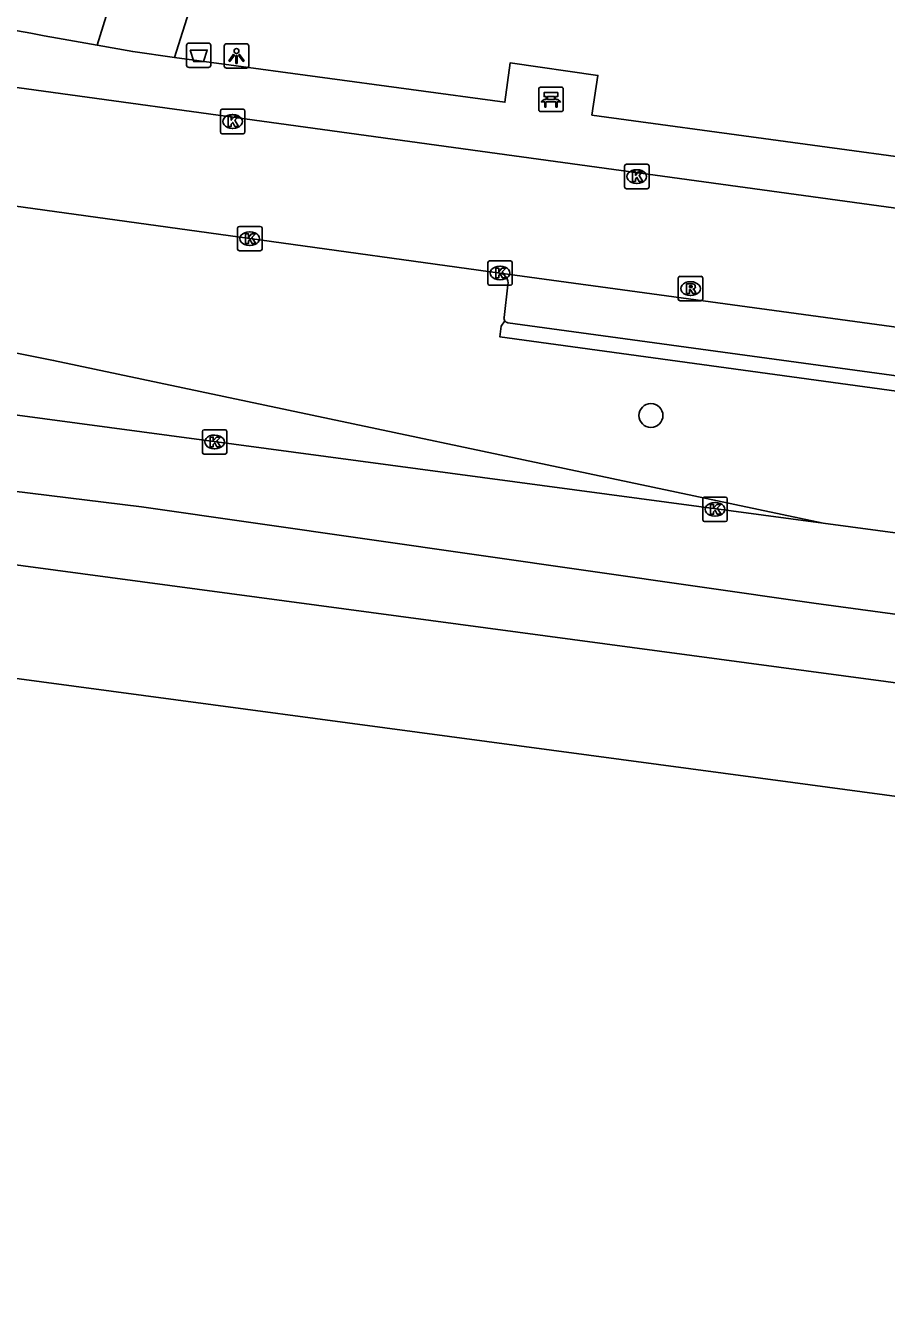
# Model space of a CAD drawing. Extents: x 161402 to 161933, y 381650 to 382313.
# Drawn here: x 161587.5 to 161622.6, y 381658.8 to 381711.1 of the extents above; entities that cross this region are included whole.
import ezdxf

# ---------------------------------------------------------------- set-up
doc = ezdxf.new("R2010")
doc.units = 0
for name, color, linetype in [('IMGEO_Afvalbak', 7, 'Continuous'), ('IMGEO_Bank', 7, 'Continuous'), ('IMGEO_Berm_groen', 7, 'Continuous'), ('IMGEO_Boom', 7, 'Continuous'), ('IMGEO_Kolk', 7, 'Continuous'), ('IMGEO_Lichtpunt', 7, 'Continuous'), ('IMGEO_Parkeervlak_open', 7, 'Continuous'), ('IMGEO_Rijbaan_lokaal_open', 7, 'Continuous'), ('IMGEO_Rijbaan_regionaal_gesloten', 7, 'Continuous'), ('IMGEO_Rioolput', 7, 'Continuous'), ('IMGEO_Voetpad_gesloten', 7, 'Continuous'), ('IMGEO_Voetpad_open', 7, 'Continuous')]:
    doc.layers.add(name, color=color, linetype=linetype)

msp = doc.modelspace()

# ---------------------------------------------------------------- linework, layer by layer
at = {"layer": 'IMGEO_Afvalbak'}
for p, q in [((161594.04, 381709.483), (161594.04, 381710.283)), ((161594.04, 381710.283), (161594.04, 381709.483)), ((161594.14, 381710.383), (161594.93, 381710.383)), ((161594.93, 381710.383), (161594.14, 381710.383)), ((161595.03, 381710.283), (161595.03, 381709.483)), ((161595.03, 381709.483), (161595.03, 381710.283)), ((161594.93, 381709.383), (161594.14, 381709.383)), ((161594.14, 381709.383), (161594.93, 381709.383))]:
    msp.add_line(p, q, dxfattribs=at)
msp.add_lwpolyline([(161594.183, 381710.097), (161594.887, 381710.097), (161594.738, 381709.627), (161594.332, 381709.627), (161594.183, 381710.097)], dxfattribs=at)
for centre, start, end in [((161594.14, 381710.283), 90, 180), ((161594.14, 381710.283), 90, 180), ((161594.93, 381710.283), 0, 90), ((161594.93, 381710.283), 360, 90), ((161594.14, 381709.483), 180, 270), ((161594.14, 381709.483), 180, 270), ((161594.93, 381709.483), 270, 0), ((161594.93, 381709.483), 270, 0)]:
    msp.add_arc(centre, 0.1, start, end, dxfattribs=at)
at = {"layer": 'IMGEO_Bank'}
for p, q in [((161608.428, 381707.656), (161608.428, 381708.497)), ((161608.428, 381708.497), (161608.428, 381707.656)), ((161608.503, 381708.581), (161609.344, 381708.581)), ((161609.344, 381708.581), (161608.503, 381708.581)), ((161609.428, 381708.506), (161609.428, 381707.665)), ((161609.428, 381707.665), (161609.428, 381708.506)), ((161609.125, 381707.979), (161608.732, 381707.979)), ((161608.737, 381708.087), (161608.737, 381708.193)), ((161608.781, 381708.193), (161608.781, 381708.087)), ((161609.069, 381708.199), (161608.787, 381708.199)), ((161608.787, 381708.081), (161609.069, 381708.081)), ((161609.075, 381708.087), (161609.075, 381708.193)), ((161609.119, 381708.193), (161609.119, 381708.087)), ((161609.353, 381707.581), (161608.512, 381707.581)), ((161608.512, 381707.581), (161609.353, 381707.581))]:
    msp.add_line(p, q, dxfattribs=at)
for points in [[(161608.675, 381707.979), (161608.533, 381707.979), (161608.645, 381708.081), (161608.731, 381708.081)], [(161608.731, 381708.199), (161608.645, 381708.199), (161608.645, 381708.36), (161609.208, 381708.36), (161609.208, 381708.199), (161609.125, 381708.199)], [(161608.725, 381707.972), (161608.725, 381707.765), (161608.682, 381707.765), (161608.682, 381707.972)], [(161609.125, 381708.081), (161609.208, 381708.081), (161609.32, 381707.979), (161609.181, 381707.979)], [(161609.175, 381707.972), (161609.175, 381707.765), (161609.131, 381707.765), (161609.131, 381707.972)]]:
    msp.add_lwpolyline(points, dxfattribs=at)
for centre, radius, start, end in [((161608.506, 381708.503), 0.0779, 92.4484, 184.2845), ((161608.506, 381708.503), 0.0779, 92.4484, 184.2845), ((161609.35, 381708.503), 0.0779, 2.4484, 94.2845), ((161609.35, 381708.503), 0.0779, 2.4484, 94.2845), ((161608.675, 381707.972), 0.00671, 2.8957, 87.1043), ((161608.732, 381707.972), 0.00671, 92.8957, 177.1043), ((161608.73, 381708.192), 0.00671, 2.8957, 87.1043), ((161608.73, 381708.088), 0.00671, 272.8957, 357.1043), ((161608.787, 381708.192), 0.00671, 92.8957, 177.1043), ((161608.787, 381708.088), 0.00671, 182.8957, 267.1043), ((161609.069, 381708.192), 0.00671, 2.8957, 87.1043), ((161609.069, 381708.088), 0.00671, 272.8957, 357.1043), ((161609.126, 381708.192), 0.00671, 92.8957, 177.1043), ((161609.126, 381708.088), 0.00671, 182.8957, 267.1043), ((161609.124, 381707.972), 0.00671, 2.8957, 87.1043), ((161609.181, 381707.972), 0.00671, 92.8957, 177.1043), ((161608.506, 381707.659), 0.0779, 182.4484, 274.2845), ((161608.506, 381707.659), 0.0779, 182.4484, 274.2845), ((161609.35, 381707.659), 0.0779, 272.4484, 4.2845), ((161609.35, 381707.659), 0.0779, 272.4484, 4.2845)]:
    msp.add_arc(centre, radius, start, end, dxfattribs=at)
at = {"layer": 'IMGEO_Berm_groen'}
msp.add_lwpolyline([(161577.445, 381699.644), (161588.605, 381697.419), (161620.052, 381690.763)], dxfattribs=at)
at = {"layer": 'IMGEO_Boom'}
msp.add_circle((161613.013, 381695.164), 0.489, dxfattribs=at)
at = {"layer": 'IMGEO_Kolk'}
for p, q in [((161595.421, 381706.751), (161595.421, 381707.603)), ((161595.496, 381707.677), (161596.348, 381707.677)), ((161595.909, 381707.457), (161595.934, 381707.457)), ((161596.422, 381707.603), (161596.422, 381706.751)), ((161595.932, 381706.897), (161595.907, 381706.897)), ((161596.348, 381706.677), (161595.496, 381706.677)), ((161611.934, 381704.502), (161611.934, 381705.354)), ((161612.009, 381705.428), (161612.861, 381705.428)), ((161612.935, 381705.354), (161612.935, 381704.502)), ((161612.422, 381705.208), (161612.447, 381705.208)), ((161612.861, 381704.428), (161612.009, 381704.428)), ((161612.445, 381704.648), (161612.42, 381704.648)), ((161596.121, 381701.966), (161596.121, 381702.818)), ((161596.196, 381702.892), (161597.048, 381702.892)), ((161596.609, 381702.672), (161596.634, 381702.672)), ((161597.122, 381702.818), (161597.122, 381701.966)), ((161597.048, 381701.892), (161596.196, 381701.892)), ((161596.632, 381702.112), (161596.607, 381702.112)), ((161606.348, 381700.56), (161606.348, 381701.412)), ((161606.423, 381701.486), (161607.275, 381701.486)), ((161606.836, 381701.266), (161606.861, 381701.266)), ((161607.349, 381701.412), (161607.349, 381700.56)), ((161606.859, 381700.706), (161606.834, 381700.706)), ((161607.275, 381700.486), (161606.423, 381700.486)), ((161594.684, 381693.659), (161594.684, 381694.511)), ((161594.759, 381694.585), (161595.611, 381694.585)), ((161595.172, 381694.365), (161595.197, 381694.365)), ((161595.685, 381694.511), (161595.685, 381693.659)), ((161595.195, 381693.805), (161595.17, 381693.805)), ((161595.611, 381693.585), (161594.759, 381693.585)), ((161615.131, 381690.906), (161615.131, 381691.758)), ((161615.206, 381691.832), (161616.058, 381691.832)), ((161616.132, 381691.758), (161616.132, 381690.906)), ((161615.619, 381691.612), (161615.644, 381691.612)), ((161616.058, 381690.832), (161615.206, 381690.832)), ((161615.642, 381691.052), (161615.617, 381691.052))]:
    msp.add_line(p, q, dxfattribs=at)
for points in [[(161595.421, 381706.751), (161595.421, 381707.603)], [(161595.496, 381707.677), (161596.348, 381707.677)], [(161595.742, 381707.377), (161595.865, 381707.377), (161595.865, 381707.226), (161595.995, 381707.377), (161596.159, 381707.377), (161596.013, 381707.226), (161596.166, 381706.977), (161596.014, 381706.977), (161595.929, 381707.141), (161595.865, 381707.074), (161595.865, 381706.977), (161595.742, 381706.977), (161595.742, 381707.377)], [(161596.422, 381707.603), (161596.422, 381706.751)], [(161596.348, 381706.677), (161595.496, 381706.677)], [(161611.934, 381704.502), (161611.934, 381705.354)], [(161612.009, 381705.428), (161612.861, 381705.428)], [(161612.935, 381705.354), (161612.935, 381704.502)], [(161612.255, 381705.128), (161612.378, 381705.128), (161612.378, 381704.977), (161612.508, 381705.128), (161612.672, 381705.128), (161612.526, 381704.977), (161612.679, 381704.728), (161612.527, 381704.728), (161612.442, 381704.892), (161612.378, 381704.825), (161612.378, 381704.728), (161612.255, 381704.728), (161612.255, 381705.128)], [(161612.861, 381704.428), (161612.009, 381704.428)], [(161596.121, 381701.966), (161596.121, 381702.818)], [(161596.196, 381702.892), (161597.048, 381702.892)], [(161597.122, 381702.818), (161597.122, 381701.966)], [(161596.442, 381702.592), (161596.565, 381702.592), (161596.565, 381702.441), (161596.695, 381702.592), (161596.859, 381702.592), (161596.713, 381702.441), (161596.866, 381702.192), (161596.714, 381702.192), (161596.629, 381702.356), (161596.565, 381702.289), (161596.565, 381702.192), (161596.442, 381702.192), (161596.442, 381702.592)], [(161597.048, 381701.892), (161596.196, 381701.892)], [(161606.348, 381700.56), (161606.348, 381701.412)], [(161606.423, 381701.486), (161607.275, 381701.486)], [(161606.669, 381701.186), (161606.792, 381701.186), (161606.792, 381701.035), (161606.922, 381701.186), (161607.086, 381701.186), (161606.94, 381701.035), (161607.093, 381700.786), (161606.941, 381700.786), (161606.856, 381700.95), (161606.792, 381700.883), (161606.792, 381700.786), (161606.669, 381700.786), (161606.669, 381701.186)], [(161607.349, 381701.412), (161607.349, 381700.56)], [(161607.275, 381700.486), (161606.423, 381700.486)], [(161594.684, 381693.659), (161594.684, 381694.511)], [(161594.759, 381694.585), (161595.611, 381694.585)], [(161595.685, 381694.511), (161595.685, 381693.659)], [(161595.005, 381694.285), (161595.128, 381694.285), (161595.128, 381694.134), (161595.258, 381694.285), (161595.422, 381694.285), (161595.276, 381694.134), (161595.429, 381693.885), (161595.277, 381693.885), (161595.192, 381694.049), (161595.128, 381693.982), (161595.128, 381693.885), (161595.005, 381693.885), (161595.005, 381694.285)], [(161595.611, 381693.585), (161594.759, 381693.585)], [(161615.131, 381690.906), (161615.131, 381691.758)], [(161615.206, 381691.832), (161616.058, 381691.832)], [(161616.132, 381691.758), (161616.132, 381690.906)], [(161615.452, 381691.532), (161615.575, 381691.532), (161615.575, 381691.381), (161615.705, 381691.532), (161615.869, 381691.532), (161615.723, 381691.381), (161615.876, 381691.132), (161615.724, 381691.132), (161615.639, 381691.296), (161615.575, 381691.229), (161615.575, 381691.132), (161615.452, 381691.132), (161615.452, 381691.532)], [(161616.058, 381690.832), (161615.206, 381690.832)]]:
    msp.add_lwpolyline(points, dxfattribs=at)
for centre, start, end in [((161595.498, 381707.601), 91.552, 178.448), ((161595.498, 381707.601), 91.552, 178.448), ((161596.346, 381707.601), 1.552, 88.448), ((161596.346, 381707.601), 1.552, 88.448), ((161595.498, 381706.753), 181.552, 268.448), ((161595.498, 381706.753), 181.552, 268.448), ((161596.346, 381706.753), 271.552, 358.448), ((161596.346, 381706.753), 271.552, 358.448), ((161612.011, 381705.352), 91.552, 178.448), ((161612.011, 381705.352), 91.552, 178.448), ((161612.859, 381705.352), 1.552, 88.448), ((161612.859, 381705.352), 1.552, 88.448), ((161612.011, 381704.504), 181.552, 268.448), ((161612.011, 381704.504), 181.552, 268.448), ((161612.859, 381704.504), 271.552, 358.448), ((161612.859, 381704.504), 271.552, 358.448), ((161596.198, 381702.816), 91.552, 178.448), ((161596.198, 381702.816), 91.552, 178.448), ((161597.046, 381702.816), 1.552, 88.448), ((161597.046, 381702.816), 1.552, 88.448), ((161596.198, 381701.968), 181.552, 268.448), ((161596.198, 381701.968), 181.552, 268.448), ((161597.046, 381701.968), 271.552, 358.448), ((161597.046, 381701.968), 271.552, 358.448), ((161606.425, 381701.41), 91.552, 178.448), ((161606.425, 381701.41), 91.552, 178.448), ((161607.273, 381701.41), 1.552, 88.448), ((161607.273, 381701.41), 1.552, 88.448), ((161606.425, 381700.562), 181.552, 268.448), ((161606.425, 381700.562), 181.552, 268.448), ((161607.273, 381700.562), 271.552, 358.448), ((161607.273, 381700.562), 271.552, 358.448), ((161594.761, 381694.509), 91.552, 178.448), ((161594.761, 381694.509), 91.552, 178.448), ((161595.609, 381694.509), 1.552, 88.448), ((161595.609, 381694.509), 1.552, 88.448), ((161594.761, 381693.661), 181.552, 268.448), ((161594.761, 381693.661), 181.552, 268.448), ((161595.609, 381693.661), 271.552, 358.448), ((161595.609, 381693.661), 271.552, 358.448), ((161615.208, 381691.756), 91.552, 178.448), ((161615.208, 381691.756), 91.552, 178.448), ((161616.056, 381691.756), 1.552, 88.448), ((161616.056, 381691.756), 1.552, 88.448), ((161615.208, 381690.908), 181.552, 268.448), ((161615.208, 381690.908), 181.552, 268.448), ((161616.056, 381690.908), 271.552, 358.448), ((161616.056, 381690.908), 271.552, 358.448)]:
    msp.add_arc(centre, 0.0765, start, end, dxfattribs=at)
for centre, major_axis, ratio, start_param, end_param in [((161595.908, 381707.177), (-0.387, 0.002), 0.722429, 4.712389, 7.853982), ((161595.933, 381707.177), (-0.39, 0.002), 0.717154, 1.570796, 4.712389), ((161612.421, 381704.928), (-0.387, 0.002), 0.722429, 4.712389, 7.853982), ((161612.446, 381704.928), (-0.39, 0.002), 0.717154, 1.570796, 4.712389), ((161596.608, 381702.392), (-0.387, 0.002), 0.722429, 4.712389, 7.853982), ((161596.633, 381702.392), (-0.39, 0.002), 0.717154, 1.570796, 4.712389), ((161606.835, 381700.986), (-0.387, 0.002), 0.722429, 4.712389, 7.853982), ((161606.86, 381700.986), (-0.39, 0.002), 0.717154, 1.570796, 4.712389), ((161595.171, 381694.085), (-0.387, 0.002), 0.722429, 4.712389, 7.853982), ((161595.196, 381694.085), (-0.39, 0.002), 0.717154, 1.570796, 4.712389), ((161615.618, 381691.332), (-0.387, 0.002), 0.722429, 4.712389, 7.853982), ((161615.643, 381691.332), (-0.39, 0.002), 0.717154, 1.570796, 4.712389)]:
    msp.add_ellipse(centre, major_axis=major_axis, ratio=ratio, start_param=start_param, end_param=end_param, dxfattribs=at)
at = {"layer": 'IMGEO_Lichtpunt'}
for p, q in [((161595.582, 381710.258), (161595.582, 381709.451)), ((161595.582, 381710.258), (161595.582, 381709.451)), ((161596.484, 381710.353), (161595.676, 381710.353)), ((161596.484, 381710.353), (161595.676, 381710.353)), ((161596.578, 381709.451), (161596.578, 381710.258)), ((161596.578, 381709.451), (161596.578, 381710.258)), ((161595.676, 381709.357), (161596.484, 381709.357)), ((161595.676, 381709.357), (161596.484, 381709.357))]:
    msp.add_line(p, q, dxfattribs=at)
for points in [[(161595.956, 381709.922), (161595.995, 381709.894), (161595.807, 381709.632), (161595.769, 381709.659), (161595.956, 381709.922)], [(161596.058, 381709.874), (161596.105, 381709.874), (161596.105, 381709.552), (161596.058, 381709.552), (161596.058, 381709.874)], [(161596.168, 381709.894), (161596.206, 381709.921), (161596.393, 381709.659), (161596.354, 381709.631), (161596.168, 381709.894)]]:
    msp.add_lwpolyline(points, dxfattribs=at)
msp.add_circle((161596.081, 381710.056), 0.0994, dxfattribs=at)
for centre, start, end in [((161595.676, 381710.258), 90, 180), ((161595.676, 381710.258), 90, 180), ((161596.484, 381710.258), 0, 90), ((161596.484, 381710.258), 0, 90), ((161595.676, 381709.451), 180, 270), ((161595.676, 381709.451), 180, 270), ((161596.484, 381709.451), 270, 0), ((161596.484, 381709.451), 270, 360)]:
    msp.add_arc(centre, 0.0946, start, end, dxfattribs=at)
at = {"layer": 'IMGEO_Parkeervlak_open'}
msp.add_lwpolyline([(161607.012, 381699.172), (161607.166, 381700.509)], dxfattribs=at)
for centre, radius, start, end in [((161606.767, 381700.588), 0.406, 348.8009, 78.4128), ((161607.187, 381699.136), 0.179, 168.3801, 215.1894)]:
    msp.add_arc(centre, radius, start, end, dxfattribs=at)
at = {"layer": 'IMGEO_Rijbaan_lokaal_open'}
for points in [[(161629.082, 381702.804), (161606.728, 381705.875), (161578.561, 381709.741)], [(161578.573, 381704.893), (161596.622, 381702.392), (161606.849, 381700.986)], [(161606.849, 381700.986), (161656.824, 381694.168), (161665.837, 381692.927)]]:
    msp.add_lwpolyline(points, dxfattribs=at)
at = {"layer": 'IMGEO_Rijbaan_regionaal_gesloten'}
for points in [[(161414.406, 381718.345), (161620.052, 381690.763)], [(161819.974, 381662.23), (161804.206, 381663.251), (161753.907, 381669.29), (161619.672, 381687.503), (161592.199, 381691.43), (161549.132, 381696.713), (161533.162, 381699.103), (161500.28, 381704.009), (161413.962, 381714.993)], [(161413.616, 381712.377), (161582.68, 381689.648), (161619.348, 381684.737), (161785.447, 381662.49), (161799.427, 381660.835), (161819.493, 381658.805)], [(161680.265, 381671.952), (161638.545, 381677.519), (161618.812, 381680.164), (161535.035, 381691.391), (161500, 381696.081), (161496.223, 381696.587), (161436.501, 381704.561), (161412.983, 381707.708)], [(161620.052, 381690.763), (161776.791, 381669.741), (161786.397, 381668.675), (161794.737, 381667.864), (161799.835, 381667.417)]]:
    msp.add_lwpolyline(points, dxfattribs=at)
at = {"layer": 'IMGEO_Rioolput'}
for p, q in [((161614.13, 381699.925), (161614.13, 381700.777)), ((161614.205, 381700.851), (161615.057, 381700.851)), ((161614.618, 381700.631), (161614.643, 381700.631)), ((161615.131, 381700.777), (161615.131, 381699.925)), ((161614.641, 381700.071), (161614.616, 381700.071)), ((161615.057, 381699.851), (161614.205, 381699.851))]:
    msp.add_line(p, q, dxfattribs=at)
for points in [[(161614.13, 381699.925), (161614.13, 381700.777)], [(161614.205, 381700.851), (161615.057, 381700.851)], [(161615.131, 381700.777), (161615.131, 381699.925)], [(161614.719, 381700.549), (161614.467, 381700.551), (161614.467, 381700.151)], [(161614.467, 381700.151), (161614.591, 381700.151), (161614.591, 381700.313), (161614.602, 381700.313)], [(161614.645, 381700.47), (161614.591, 381700.47), (161614.591, 381700.389)], [(161614.591, 381700.389), (161614.643, 381700.389)], [(161614.649, 381700.284), (161614.72, 381700.151), (161614.86, 381700.151), (161614.795, 381700.277)], [(161615.057, 381699.851), (161614.205, 381699.851)]]:
    msp.add_lwpolyline(points, dxfattribs=at)
for centre, radius, start, end in [((161614.207, 381700.775), 0.0765, 91.552, 178.448), ((161614.207, 381700.775), 0.0765, 91.552, 178.448), ((161615.055, 381700.775), 0.0765, 1.552, 88.448), ((161615.055, 381700.775), 0.0765, 1.552, 88.448), ((161614.601, 381700.26), 0.0533, 26.0293, 88.6989), ((161614.627, 381700.578), 0.19, 274.7715, 282.9687), ((161614.651, 381700.374), 0.0964, 77.0061, 93.1865), ((161614.665, 381700.431), 0.0378, 276.6634, 79.6772), ((161614.718, 381700.439), 0.109, 350.3612, 89.416), ((161614.716, 381700.439), 0.112, 277.5842, 350.9817), ((161614.7, 381700.224), 0.108, 29.5134, 73.7905), ((161614.207, 381699.927), 0.0765, 181.552, 268.448), ((161614.207, 381699.927), 0.0765, 181.552, 268.448), ((161615.055, 381699.927), 0.0765, 271.552, 358.448), ((161615.055, 381699.927), 0.0765, 271.552, 358.448)]:
    msp.add_arc(centre, radius, start, end, dxfattribs=at)
for centre, major_axis, ratio, start_param, end_param in [((161614.617, 381700.351), (-0.387, 0.002), 0.722429, 4.712389, 7.853982), ((161614.642, 381700.351), (-0.39, 0.002), 0.717154, 1.570796, 4.712389)]:
    msp.add_ellipse(centre, major_axis=major_axis, ratio=ratio, start_param=start_param, end_param=end_param, dxfattribs=at)
at = {"layer": 'IMGEO_Voetpad_gesloten'}
for points in [[(161593.549, 381709.799), (161606.251, 381750), (161622.439, 381801.233)], [(161618.166, 381798.995), (161602.713, 381750), (161590.391, 381710.295)], [(161590.391, 381710.295), (161591.839, 381710.036), (161593.549, 381709.799)]]:
    msp.add_lwpolyline(points, dxfattribs=at)
at = {"layer": 'IMGEO_Voetpad_open'}
for points in [[(161588.768, 381710.585), (161590.391, 381710.295)], [(161593.549, 381709.799), (161595.559, 381709.521), (161607.044, 381707.963), (161607.264, 381709.577), (161610.846, 381709.061), (161610.603, 381707.437), (161625.819, 381705.367)], [(161607.041, 381699.033), (161606.888, 381698.815), (161606.834, 381698.381), (161651.186, 381692.31), (161729.565, 381681.519), (161755.36, 381677.968)], [(161755.406, 381678.561), (161730.381, 381682.01), (161713.098, 381684.403), (161694.81, 381686.893), (161672.558, 381689.965), (161663.643, 381691.165), (161655.284, 381692.339), (161634.017, 381695.281), (161607.169, 381698.958)]]:
    msp.add_lwpolyline(points, dxfattribs=at)
for centre, radius, start, end in [((161655.59, 382082.843), 378.208, 257.13711, 259.8235), ((161607.19, 381699.14), 0.183, 215.7427, 263.522)]:
    msp.add_arc(centre, radius, start, end, dxfattribs=at)

doc.saveas('drawing.dxf')
